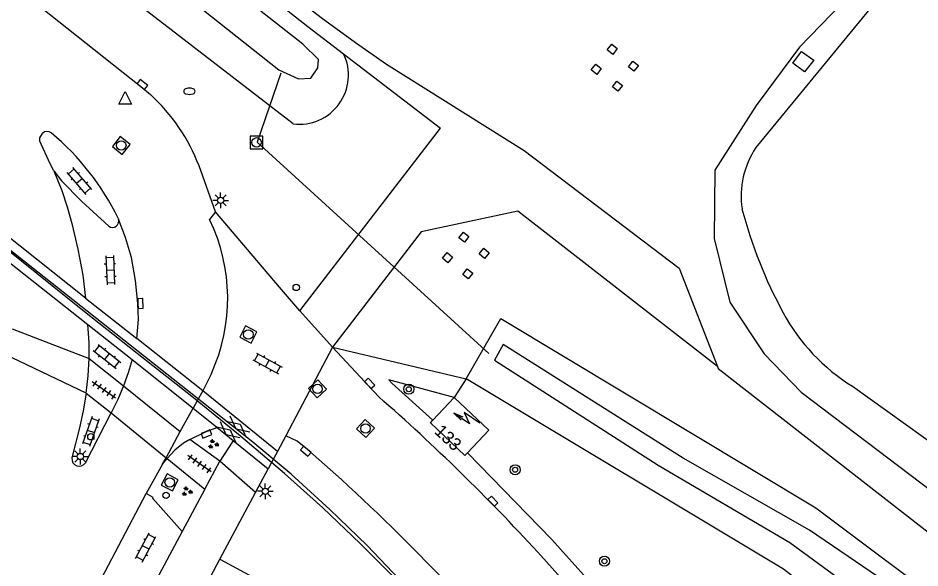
# Model space of a CAD drawing. Extents: x 136000 to 138005, y 398500 to 400500.
# Drawn here: x 136558.8 to 136630.1, y 398816 to 398859.5 of the extents above; entities that cross this region are included whole.
import ezdxf

# ---------------------------------------------------------------- set-up
doc = ezdxf.new("R2010")
doc.units = 0
for name, color, linetype in [('gg-afsc-faunaraster', 7, 'Continuous'), ('gg-anno-huisnummerreeks BGT', 7, 'Continuous'), ('gg-aspt-spoorlijn', 7, 'Continuous'), ('gg-bbg-hoofdgebouw', 7, 'Continuous'), ('gg-bbg-hoogspanningsmast', 7, 'Continuous'), ('gg-knt-verharding', 7, 'Continuous'), ('gg-kntw-bovenkant insteek waterloop', 7, 'Continuous'), ('gg-kntw-waterlijn', 7, 'Continuous'), ('gg-kwrk-duiker nz buis', 7, 'Continuous'), ('gg-kwrk-uitstroombak niveau min 01', 7, 'Continuous'), ('gt-grn-groengrens', 7, 'Continuous'), ('gt-grn-weggrens', 7, 'Continuous'), ('gt-symb-boom', 7, 'Continuous'), ('gt-symb-brandkraan', 7, 'Continuous'), ('gt-symb-gesloten verharding', 7, 'Continuous'), ('gt-symb-groenvak', 7, 'Continuous'), ('gt-symb-klinker verharding', 7, 'Continuous'), ('gt-symb-kolk', 7, 'Continuous'), ('gt-symb-lichtmast', 7, 'Continuous'), ('gt-symb-rioolschacht', 7, 'Continuous'), ('gt-symb-tegel verharding', 7, 'Continuous'), ('gt-symb-trafo symbool', 7, 'Continuous'), ('gt-symb-verkeersregelinstallatiepaal', 7, 'Continuous'), ('gt-symb-waterafsluiter', 7, 'Continuous')]:
    doc.layers.add(name, color=color, linetype=linetype)

# ---------------------------------------------------------------- blocks, each defined once
blk = doc.blocks.new('gt0-KOLK')
at = {"layer": 'gt-symb-kolk'}
blk.add_lwpolyline([(0, 0), (0.375, 0), (0.375, 0.4), (-0.375, 0.4), (-0.375, 0), (0, 0)], dxfattribs=at)
blk = doc.blocks.new('gt0-VIPAAL')
at = {"layer": 'gt-symb-verkeersregelinstallatiepaal'}
blk.add_circle((0, 0), 0.25, dxfattribs=at)
blk = doc.blocks.new('gt0-BOOM')
at = {"layer": 'gt-symb-boom'}
for radius in [0.4, 0.2]:
    blk.add_circle((0, 0), radius, dxfattribs=at)
blk = doc.blocks.new('gt0-RS')
at = {"layer": 'gt-symb-rioolschacht'}
blk.add_lwpolyline([(-0.5, -0.5), (0.5, -0.5), (0.5, 0.5), (-0.5, 0.5)], close=True, dxfattribs=at)
blk.add_circle((0, 0), 0.375, dxfattribs=at)
blk = doc.blocks.new('gt0-HSP')
at = {"layer": 'gt-symb-trafo symbool'}
for points in [[(0.771, 0.746), (-0.529, -0.004), (0.471, -0.004), (-0.829, -0.754)], [(-0.217, -0.24), (-0.829, -0.754), (-0.077, -0.48)]]:
    blk.add_lwpolyline(points, dxfattribs=at)
blk = doc.blocks.new('gt0-TEG1')
at = {"layer": 'gt-symb-tegel verharding'}
for p, q in [((-1.125, 0), (1.125, 0)), ((-0.9, -0.25), (-0.9, 0.25)), ((-0.45, -0.25), (-0.45, 0.25)), ((0, -0.25), (0, 0.25)), ((0.45, -0.25), (0.45, 0.25)), ((0.9, -0.25), (0.9, 0.25))]:
    blk.add_line(p, q, dxfattribs=at)
blk = doc.blocks.new('gt0-GRVAK')
at = {"layer": 'gt-symb-groenvak'}
for p, q in [((-0.11, 0.189), (-0.228, 0.24)), ((-0.182, 0.153), (0.088, 0.153)), ((-0.091, 0.211), (-0.156, 0.322)), ((-0.047, 0.214), (-0.047, 0.393)), ((-0.004, 0.211), (0.061, 0.322)), ((0.015, 0.189), (0.133, 0.24)), ((0.262, -0.052), (0.197, 0.059)), ((0.305, -0.049), (0.305, 0.13)), ((0.349, -0.052), (0.414, 0.059)), ((-0.245, -0.228), (-0.363, -0.177)), ((-0.318, -0.264), (-0.047, -0.264)), ((-0.226, -0.206), (-0.291, -0.095)), ((-0.183, -0.203), (-0.183, -0.024)), ((-0.139, -0.206), (-0.074, -0.095)), ((-0.12, -0.228), (-0.002, -0.177)), ((0.243, -0.074), (0.125, -0.023)), ((0.17, -0.11), (0.441, -0.11)), ((0.368, -0.074), (0.486, -0.023))]:
    blk.add_line(p, q, dxfattribs=at)
blk = doc.blocks.new('gt0-GESVH1')
at = {"layer": 'gt-symb-gesloten verharding'}
for p, q in [((-0.992, -0.261), (0.008, 0.239)), ((0.008, -0.261), (-0.992, 0.239)), ((0.008, 0.239), (1.008, -0.261)), ((1.008, 0.239), (0.008, -0.261))]:
    blk.add_line(p, q, dxfattribs=at)
blk = doc.blocks.new('gt0-KL1')
at = {"layer": 'gt-symb-klinker verharding'}
for p, q in [((-1.15, 0.3), (1.15, 0.3)), ((-1, -0.3), (-1, 0.3)), ((-0.5, 0.3), (-0.5, 0.45)), ((0, -0.3), (0, 0.3)), ((0.5, 0.3), (0.5, 0.45)), ((1, -0.3), (1, 0.3)), ((-1.15, -0.3), (1.15, -0.3)), ((-0.5, -0.45), (-0.5, -0.3)), ((0.5, -0.45), (0.5, -0.3))]:
    blk.add_line(p, q, dxfattribs=at)
blk = doc.blocks.new('gt0-LMAST')
at = {"layer": 'gt-symb-lichtmast'}
for p, q in [((-0.182, 0.173), (-0.447, 0.438)), ((-0.005, 0.246), (-0.005, 0.621)), ((0.172, 0.173), (0.437, 0.438)), ((-0.255, -0.004), (-0.63, -0.004)), ((-0.182, -0.181), (-0.447, -0.446)), ((-0.005, -0.254), (-0.005, -0.629)), ((0.437, -0.446), (0.172, -0.181)), ((0.245, -0.004), (0.62, -0.004))]:
    blk.add_line(p, q, dxfattribs=at)
blk.add_circle((-0.005, -0.004), 0.25, dxfattribs=at)
blk = doc.blocks.new('gt0-WAFSL')
at = {"layer": 'gt-symb-waterafsluiter'}
for p, q in [((-0.5, -0.333), (0, 0.667)), ((0, 0.667), (0.5, -0.333)), ((0.5, -0.333), (-0.5, -0.333))]:
    blk.add_line(p, q, dxfattribs=at)
blk = doc.blocks.new('gt0-BR')
at = {"layer": 'gt-symb-brandkraan'}
for centre, radius, start, end in [((-0.244, 0), 0.206, 107.56694, 252.43307), ((0.599, -2.664), 3, 106.89205, 107.56694), ((0, -0.691), 0.938, 73.10799, 106.89205), ((-0.599, -2.664), 3, 72.43309, 73.10799), ((0.244, 0), 0.206, 287.56695, 72.43309), ((0.599, 2.664), 3, 252.43307, 253.10797), ((0, 0.691), 0.938, 253.10797, 286.89206), ((-0.599, 2.664), 3, 286.89206, 287.56695)]:
    blk.add_arc(centre, radius, start, end, dxfattribs=at)

msp = doc.modelspace()

# ---------------------------------------------------------------- linework, layer by layer
at = {"layer": 'gg-afsc-faunaraster'}
for points in [[(136544.066, 398905.194), (136536.709, 398895.149), (136582.767, 398859.514), (136585.48, 398857.531), (136587.932, 398855.832), (136598.811, 398849.001), (136611.071, 398839.689), (136614.1, 398831.916)], [(136614.1, 398831.916), (136614.166, 398831.747), (136705.437, 398760.593), (136705.631, 398760.646)]]:
    msp.add_lwpolyline(points, dxfattribs=at)
at = {"layer": 'gg-aspt-spoorlijn'}
for points in [[(136620.349, 398768.375), (136618.512, 398772.798), (136616.066, 398777.761), (136613.823, 398781.859), (136610.873, 398787.088), (136608.138, 398791.588), (136604.075, 398797.298), (136600.512, 398801.993), (136596.792, 398806.498), (136593.489, 398810.297), (136586.381, 398817.759), (136583.448, 398820.6), (136580.384, 398823.389), (136577.345, 398825.926), (136485.239, 398898.784), (136405.259, 398962.291)], [(136572.96, 398829.199), (136572.532, 398829.55), (136568.212, 398832.942), (136563.902, 398836.345), (136557.842, 398841.221)], [(136578.826, 398824.314), (136576.219, 398826.531), (136572.96, 398829.199)], [(136604.897, 398796.021), (136602.169, 398799.703), (136598.094, 398804.687), (136592.111, 398811.441), (136589.021, 398814.718), (136585.838, 398817.912), (136582.886, 398820.726), (136579.85, 398823.443), (136578.826, 398824.314)]]:
    msp.add_lwpolyline(points, dxfattribs=at)
at = {"layer": 'gg-bbg-hoofdgebouw'}
for p, q in [((136591.599, 398827.67), (136593.274, 398829.451)), ((136591.39, 398827.448), (136591.599, 398827.67))]:
    msp.add_line(p, q, dxfattribs=at)
for points in [[(136593.274, 398829.451), (136596.007, 398826.884), (136594.321, 398825.092)], [(136594.321, 398825.092), (136594.123, 398824.881), (136591.39, 398827.448)]]:
    msp.add_lwpolyline(points, dxfattribs=at)
at = {"layer": 'gg-bbg-hoogspanningsmast'}
for points in [[(136605.383, 398856.954), (136605.743, 398857.404), (136606.177, 398857.057), (136605.817, 398856.606), (136605.383, 398856.954)], [(136604.116, 398855.372), (136604.477, 398855.822), (136604.911, 398855.475), (136604.55, 398855.025), (136604.116, 398855.372)], [(136607.054, 398855.616), (136607.414, 398856.066), (136607.848, 398855.719), (136607.488, 398855.268), (136607.054, 398855.616)], [(136605.787, 398854.034), (136606.148, 398854.484), (136606.582, 398854.137), (136606.221, 398853.686), (136605.787, 398854.034)], [(136593.649, 398842.095), (136594.009, 398842.545), (136594.443, 398842.198), (136594.083, 398841.747), (136593.649, 398842.095)], [(136595.248, 398840.814), (136595.608, 398841.265), (136596.042, 398840.917), (136595.682, 398840.467), (136595.248, 398840.814)], [(136592.349, 398840.471), (136592.709, 398840.922), (136593.143, 398840.574), (136592.783, 398840.124), (136592.349, 398840.471)], [(136593.948, 398839.191), (136594.308, 398839.641), (136594.742, 398839.294), (136594.382, 398838.843), (136593.948, 398839.191)]]:
    msp.add_lwpolyline(points, dxfattribs=at)
at = {"layer": 'gg-knt-verharding'}
for p, q in [((136574.408, 398844.15), (136573.095, 398847.784)), ((136574.408, 398844.15), (136573.934, 398843.539)), ((136579.461, 398838.192), (136574.408, 398844.15)), ((136566.698, 398843.637), (136566.723, 398843.573)), ((136564.128, 398837.326), (136557.664, 398842.448)), ((136557.983, 398840.244), (136564.315, 398835.225)), ((136581.073, 398836.313), (136579.461, 398838.192)), ((136564.128, 398837.326), (136568.177, 398834.118)), ((136581.073, 398836.313), (136583.649, 398833.449)), ((136564.315, 398835.225), (136567.809, 398832.456)), ((136573.394, 398829.984), (136568.177, 398834.118)), ((136587.308, 398829.514), (136583.649, 398833.449)), ((136564.409, 398832.533), (136567.121, 398830.384)), ((136567.809, 398832.456), (136572.643, 398828.625)), ((136574.074, 398831.352), (136573.394, 398829.984)), ((136564.16, 398829.798), (136566.155, 398828.238)), ((136573.394, 398829.984), (136572.96, 398829.199)), ((136579.291, 398825.185), (136573.394, 398829.984)), ((136572.96, 398829.199), (136572.643, 398828.625)), ((136571.617, 398826.757), (136572.643, 398828.625)), ((136572.643, 398828.625), (136574.513, 398827.107)), ((136564.108, 398824.296), (136566.155, 398828.238)), ((136574.513, 398827.107), (136575.79, 398826.07)), ((136570.486, 398824.698), (136571.617, 398826.757)), ((136574.73, 398824.429), (136572.378, 398826.143)), ((136579.955, 398826.43), (136579.291, 398825.185)), ((136575.79, 398826.07), (136578.562, 398823.819)), ((136570.203, 398824.183), (136570.486, 398824.698)), ((136579.291, 398825.185), (136578.826, 398824.314)), ((136570.203, 398824.183), (136568.919, 398821.857)), ((136570.203, 398824.183), (136570.565, 398824.633)), ((136570.565, 398824.633), (136573.544, 398822.199)), ((136573.544, 398822.199), (136574.73, 398824.429)), ((136577.559, 398821.939), (136574.73, 398824.429)), ((136578.826, 398824.314), (136578.562, 398823.819)), ((136577.559, 398821.939), (136578.562, 398823.819)), ((136565.127, 398814.636), (136568.919, 398821.857)), ((136569.467, 398821.55), (136568.919, 398821.857)), ((136573.544, 398822.199), (136571.765, 398818.865)), ((136574.745, 398816.662), (136577.559, 398821.939)), ((136571.765, 398818.865), (136569.179, 398814.027)), ((136572.39, 398812.248), (136574.745, 398816.662)), ((136574.745, 398816.662), (136578.006, 398814.914))]:
    msp.add_line(p, q, dxfattribs=at)
for points in [[(136536.928, 398879.036), (136553.213, 398866.182), (136568.497, 398854.067), (136569.254, 398853.42)], [(136561.627, 398847.399), (136561.333, 398847.932), (136560.501, 398849.745), (136560.505, 398850.008), (136560.714, 398850.355)], [(136561.627, 398847.399), (136562.243, 398845.843), (136562.673, 398844.542), (136563.045, 398843.224), (136563.516, 398841.187), (136563.898, 398839.131), (136564.128, 398837.326)], [(136561.627, 398847.399), (136562.213, 398846.605), (136563.791, 398844.986), (136565.954, 398843.008)], [(136568.177, 398834.118), (136568.302, 398835.639), (136568.27, 398836.888), (136568.078, 398838.72), (136567.747, 398840.533), (136567.294, 398842.109), (136566.723, 398843.573)], [(136564.409, 398832.533), (136564.402, 398833.801), (136564.315, 398835.225)], [(136564.16, 398829.798), (136564.321, 398831.162), (136564.409, 398832.533)], [(136567.809, 398832.456), (136567.496, 398831.41), (136567.121, 398830.384)], [(136564.16, 398829.798), (136563.928, 398828.418), (136563.643, 398827.048), (136563.041, 398824.678)], [(136567.121, 398830.384), (136566.664, 398829.299), (136566.155, 398828.238)], [(136572.378, 398826.143), (136573.606, 398826.751), (136574.363, 398827.022), (136574.513, 398827.107)], [(136572.378, 398826.143), (136571.857, 398825.845), (136571.194, 398825.297), (136570.565, 398824.633)], [(136584.355, 398822.966), (136581.677, 398825.358), (136580.858, 398826.013), (136579.955, 398826.43)], [(136575.79, 398826.07), (136575.723, 398825.923), (136574.73, 398824.429)], [(136571.765, 398818.865), (136569.454, 398821.474), (136569.467, 398821.55)], [(136611.445, 398803.837), (136609.328, 398806.152), (136602.831, 398813.923), (136599.879, 398817.231)]]:
    msp.add_lwpolyline(points, dxfattribs=at)
for centre, radius, start, end in [((136559.339, 398842.536), 14.723, 20.88231, 47.66747), ((136561.08, 398850.019), 0.497, 48.00148, 137.41214), ((136548.402, 398834.756), 20.338, 25.89167, 50.22987), ((136566.241, 398843.423), 0.505, 235.27535, 17.33562), ((136561.044, 398837.297), 14.322, 335.47715, 25.83918), ((136481.111, 398708.252), 161.19, 42.53868, 48.78911), ((136563.619, 398824.611), 0.582, 173.36243, 327.2415), ((136474.095, 398702.347), 163.42, 38.82637, 47.56922)]:
    msp.add_arc(centre, radius, start, end, dxfattribs=at)
at = {"layer": 'gg-kntw-bovenkant insteek waterloop'}
for points in [[(136540.265, 398891.012), (136543.343, 398888.878), (136581.696, 398858.806), (136584.534, 398856.642)], [(136580.542, 398851.106), (136561.244, 398866.021), (136536.53, 398885.775)], [(136628.474, 398864.843), (136623.954, 398860.65), (136620.573, 398857.166), (136617.16, 398852.566), (136613.881, 398847.432), (136613.839, 398842.031), (136615.065, 398836.99), (136617.796, 398832.922)], [(136594.224, 398830.945), (136596.972, 398835.697), (136621.875, 398820.724), (136644.386, 398803.862), (136685.955, 398770.999), (136705.172, 398756.048), (136705.144, 398755.054), (136705.034, 398754.352), (136704.836, 398753.715), (136704.506, 398753.041), (136704.092, 398752.452), (136703.705, 398752.038), (136703.271, 398751.674)], [(136617.796, 398832.922), (136620.723, 398829.887), (136634.542, 398819.417), (136667.524, 398793.897), (136681.082, 398783.011), (136693.389, 398773.429), (136704.696, 398764.917)], [(136622.28, 398813.581), (136619.324, 398815.871), (136594.224, 398830.945)]]:
    msp.add_lwpolyline(points, dxfattribs=at)
msp.add_arc((136581.02, 398854.969), 3.892, 262.95256, 25.45682, dxfattribs=at)
at = {"layer": 'gg-kntw-waterlijn'}
for p, q in [((136628.669, 398863.275), (136617.13, 398849.228)), ((136624.765, 398830.351), (136651.612, 398811.093))]:
    msp.add_line(p, q, dxfattribs=at)
for points in [[(136537.442, 398888.926), (136550.858, 398877.836), (136561.278, 398869.771), (136579.396, 398855.394), (136580.96, 398854.666), (136581.936, 398854.728), (136582.497, 398855.529), (136582.54, 398856.2), (136581.301, 398857.424), (136565.639, 398869.714), (136551.265, 398880.992), (136541.425, 398888.714), (136538.965, 398890.241), (136538.531, 398890.226), (136537.442, 398888.926)], [(136596.458, 398832.404), (136609.414, 398824.107), (136619.818, 398817.983), (136634.508, 398807.218), (136683.884, 398768.048), (136700.86, 398754.581), (136701.928, 398754.604), (136702.665, 398755.377), (136702.562, 398756.44), (136696.755, 398760.74), (136681.319, 398772.47), (136659.703, 398789.545), (136639.825, 398805.248), (136629.225, 398813.622), (136621.388, 398818.975), (136611.375, 398824.659), (136597.155, 398833.642), (136596.458, 398832.404)]]:
    msp.add_lwpolyline(points, dxfattribs=at)
for centre, radius, start, end in [((136622.982, 398845.365), 7.012, 146.5687, 187.99277), ((136651.711, 398853.759), 36.883, 194.71518, 208.49074), ((136632.954, 398843.536), 15.521, 208.35208, 238.15561)]:
    msp.add_arc(centre, radius, start, end, dxfattribs=at)
at = {"layer": 'gg-kwrk-duiker nz buis'}
msp.add_lwpolyline([(136579.573, 398855.11), (136577.694, 398849.668), (136596.01, 398832.952)], dxfattribs=at)
at = {"layer": 'gg-kwrk-uitstroombak niveau min 01'}
msp.add_lwpolyline([(136621.712, 398856.142), (136620.973, 398855.211), (136620.068, 398855.896), (136620.756, 398856.832), (136621.712, 398856.142)], dxfattribs=at)
at = {"layer": 'gt-grn-groengrens'}
for p, q in [((136584.534, 398856.642), (136592.187, 398850.755)), ((136581.073, 398836.313), (136592.187, 398850.755)), ((136583.649, 398833.449), (136594.224, 398830.945)), ((136594.224, 398830.945), (136593.274, 398829.451))]:
    msp.add_line(p, q, dxfattribs=at)
for points in [[(136614.1, 398831.916), (136598.316, 398844.206), (136590.661, 398842.56), (136583.649, 398833.449)], [(136593.274, 398829.451), (136588.114, 398830.85), (136588.354, 398830.592), (136591.599, 398827.67)], [(136594.321, 398825.092), (136600.984, 398818.245), (136600.991, 398818.238), (136603.966, 398814.904), (136610.451, 398807.148), (136613.235, 398804.189)]]:
    msp.add_lwpolyline(points, dxfattribs=at)
at = {"layer": 'gt-grn-weggrens'}
for p, q in [((136558.321, 398834.889), (136564.409, 398832.533)), ((136583.649, 398833.449), (136579.955, 398826.43)), ((136564.16, 398829.798), (136558.33, 398832.607)), ((136567.121, 398830.384), (136571.617, 398826.757)), ((136566.155, 398828.238), (136570.486, 398824.698))]:
    msp.add_line(p, q, dxfattribs=at)

# ---------------------------------------------------------------- block references
at = {"layer": 'gt-symb-boom'}
for p in [(136589.686, 398830.113), (136598.096, 398823.745), (136605.155, 398816.509)]:
    msp.add_blockref('gt0-BOOM', p, dxfattribs=at)
at = {"layer": 'gt-symb-brandkraan'}
msp.add_blockref('gt0-BR', (136572.336, 398853.682), dxfattribs=at)
at = {"layer": 'gt-symb-gesloten verharding', "rotation": -39.11608916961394}
for p in [(136576.18, 398827.174), (136575.402, 398826.72)]:
    msp.add_blockref('gt0-GESVH1', p, dxfattribs=at)
at = {"layer": 'gt-symb-groenvak'}
for p in [(136574.215, 398825.766), (136572.128, 398822.026)]:
    msp.add_blockref('gt0-GRVAK', p, dxfattribs=at)
at = {"layer": 'gt-symb-klinker verharding'}
for p, rotation in [((136563.643, 398846.589), 130.94326214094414), ((136566.07, 398839.541), -87.59258615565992), ((136565.823, 398832.702), -38.66875373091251), ((136578.511, 398832.147), -28.94886164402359), ((136564.539, 398826.78), -109.63070227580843), ((136568.885, 398817.596), 61.89717643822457)]:
    msp.add_blockref('gt0-KL1', p, dxfattribs=dict(at, rotation=rotation))
at = {"layer": 'gt-symb-kolk'}
for p, rotation in [((136568.497, 398854.067), -38.38245733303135), ((136568.27, 398836.888), -87.4208524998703), ((136586.439, 398830.436), -46.701354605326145), ((136573.606, 398826.751), -158.10284941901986), ((136581.677, 398825.358), 138.2427529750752), ((136596.191, 398821.118), -45.56726640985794)]:
    msp.add_blockref('gt0-KOLK', p, dxfattribs=dict(at, rotation=rotation))
at = {"layer": 'gt-symb-lichtmast'}
for p in [(136574.81, 398845.059), (136563.709, 398824.796), (136578.342, 398822.046)]:
    msp.add_blockref('gt0-LMAST', p, dxfattribs=at)
at = {"layer": 'gt-symb-rioolschacht'}
for p, rotation in [((136566.949, 398849.397), -38.382457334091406), ((136576.995, 398834.443), -117.25687177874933), ((136582.471, 398830.139), -47.59519959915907), ((136586.266, 398827.007), -42.893890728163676), ((136570.778, 398822.741), -27.84662217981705)]:
    msp.add_blockref('gt0-RS', p, dxfattribs=dict(at, rotation=rotation))
msp.add_blockref('gt0-RS', (136577.652, 398849.64), dxfattribs=at)
at = {"layer": 'gt-symb-tegel verharding'}
for p, rotation in [((136565.571, 398830.054), 145.05490123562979), ((136573.128, 398824.215), 145.05490123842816)]:
    msp.add_blockref('gt0-TEG1', p, dxfattribs=dict(at, rotation=rotation))
at = {"layer": 'gt-symb-trafo symbool', "rotation": -64.71651982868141}
msp.add_blockref('gt0-HSP', (136594.291, 398827.804), dxfattribs=at)
at = {"layer": 'gt-symb-verkeersregelinstallatiepaal'}
for p in [(136580.781, 398838.164), (136564.54, 398826.35), (136570.492, 398821.723)]:
    msp.add_blockref('gt0-VIPAAL', p, dxfattribs=at)
at = {"layer": 'gt-symb-waterafsluiter'}
msp.add_blockref('gt0-WAFSL', (136567.248, 398852.993), dxfattribs=at)

# ---------------------------------------------------------------- texts
at = {"layer": 'gg-anno-huisnummerreeks BGT'}
msp.add_text('133', height=1, rotation=316.8, dxfattribs=at).set_placement((136591.649, 398826.689))

doc.saveas('drawing.dxf')
